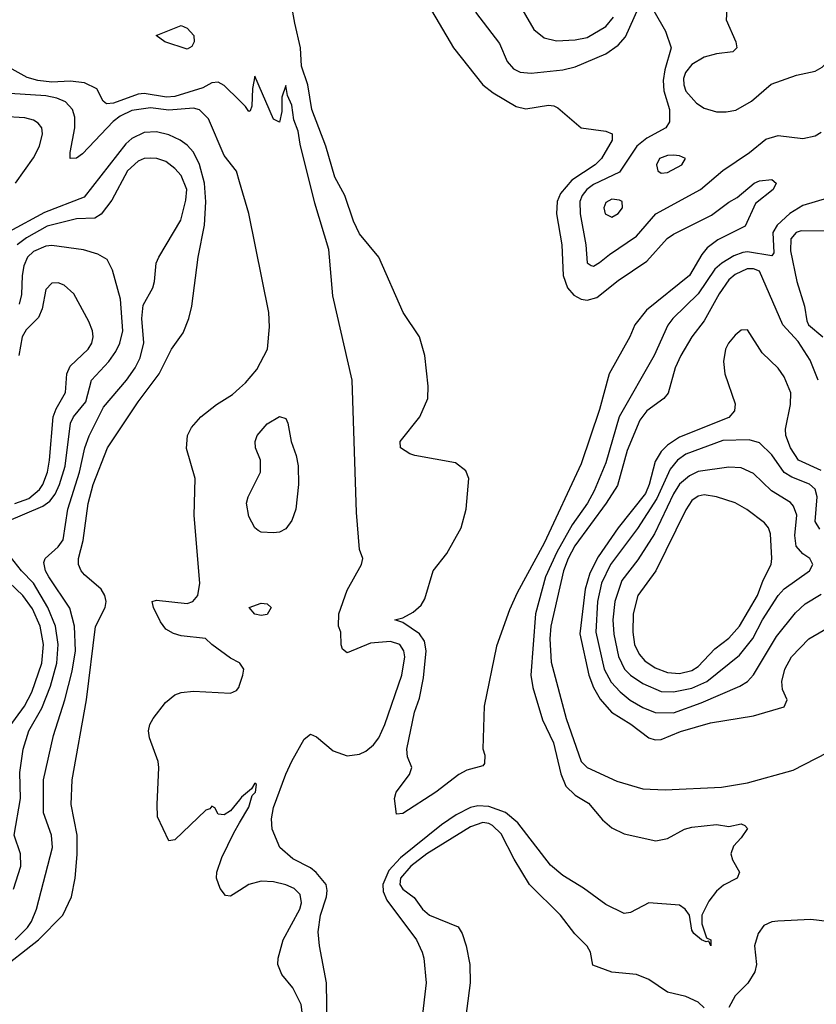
# Model space of a CAD drawing. Header units: inches. Extents: x 884549 to 1028252, y 526810 to 653624.
# Tile 561 of 656: x 969286 to 971874, y 536380 to 539582. Entities that reach past the tile are written whole.
import ezdxf

# ---------------------------------------------------------------- set-up
doc = ezdxf.new("R2010")
doc.units = ezdxf.units.IN
doc.header["$MEASUREMENT"] = 0
doc.layers.add('A9563', color=7, linetype='Continuous')
doc.layers.add('A9573', color=7, linetype='Continuous')

msp = doc.modelspace()

# ---------------------------------------------------------------- linework, layer by layer
at = {"layer": 'A9563', "color": 5, "elevation": 2140}
msp.add_lwpolyline([(969830, 539486.2), (969757.2, 539510), (969729, 539530), (969810, 539562.4), (969830, 539554), (969851.4, 539530), (969852.1, 539510), (969845.3, 539494.7)], close=True, dxfattribs=at)
at = {"layer": 'A9563', "color": 5}
for points, elevation in [([(970000, 539318.6), (969950, 539367.4), (969930, 539378.5), (969910, 539376.8), (969880.1, 539359.9), (969790, 539331.6), (969762.7, 539330), (969690, 539341.8), (969670, 539339.6), (969590, 539310.5), (969567.8, 539307.8), (969556.3, 539316.3), (969536.3, 539356.3), (969496.3, 539376.3), (969450, 539381.5), (969390, 539378.4), (969344.3, 539384.3), (969310, 539393.4), (969222.2, 539442.2)], 2160), ([(970000, 539054.9), (969990, 539089.4), (969950, 539139.7), (969899.2, 539259.2), (969870, 539288.2), (969850, 539293.4), (969770, 539287.7), (969710, 539295.2), (969650, 539286.8), (969611.7, 539268.3), (969589.7, 539250.3), (969490, 539145.5), (969470, 539131.1), (969450, 539129.8), (969449.4, 539150), (969464.5, 539230), (969464.2, 539264.2), (969456.8, 539290), (969434.1, 539314.1), (969406.2, 539326.2), (969370, 539333.5), (969152.1, 539347.9)], 2180), ([(969272.3, 539050), (969330, 539132.7), (969350, 539170), (969359.4, 539210), (969357.1, 539230), (969345.6, 539245.6), (969330, 539254.8), (969302.3, 539262.3), (969230, 539266.6)], 2220), ([(969210, 536483.9), (969346.7, 536590), (969426, 536670), (969454, 536730), (969465.7, 536790), (969472.5, 536867.5), (969472, 536930), (969452.8, 537030), (969456.2, 537110), (969502.1, 537370), (969531.5, 537608.5), (969562.8, 537670), (969566, 537690), (969562.5, 537710), (969550.7, 537730), (969496.4, 537776.4), (969485, 537790), (969477, 537810), (969477, 537830), (969491.9, 537888.1), (969508.4, 538008.4), (969524.6, 538070), (969570.4, 538189.6), (969670, 538338.7), (969738.9, 538430), (969779.2, 538510), (969816.3, 538563.7), (969835.2, 538610), (969845.2, 538650), (969865.4, 538810), (969886.3, 538913.7), (969890.7, 538989.3), (969885.6, 539050), (969870, 539111.1), (969850, 539150.4), (969830, 539173.1), (969807.2, 539190), (969770, 539207.6), (969730, 539216.9), (969690, 539214.6), (969650, 539195), (969630, 539177.5), (969495.3, 539004.7), (969365.6, 538954.4), (969250, 538892.2)], 2220), ([(969271.3, 536590), (969310.8, 536630), (969324, 536650), (969340.4, 536690), (969391.7, 536890), (969388.7, 536930), (969362.9, 537002.9), (969363.2, 537110), (969394.8, 537254.8), (969432.3, 537370), (969456.2, 537463.8), (969466.8, 537530), (969463.7, 537610), (969448.8, 537668.8), (969380.1, 537770), (969369.1, 537790), (969363.7, 537816.3), (969368.2, 537830), (969410, 537867.4), (969426.6, 537890), (969441.9, 537990), (969480.2, 538110), (969497.5, 538190), (969511.3, 538228.7), (969558.3, 538321.7), (969632.6, 538410), (969660.9, 538450), (969677.4, 538482.6), (969689, 538531), (969682.6, 538610), (969686.8, 538653.2), (969717.7, 538710), (969724, 538730), (969729.2, 538790), (969737.4, 538810), (969808.7, 538930), (969825.5, 538994.5), (969828.4, 539030), (969810, 539074.7), (969790, 539098), (969760.1, 539120.1), (969730.8, 539130.8), (969711.8, 539131.8), (969690, 539129.9), (969670, 539121.5), (969635.9, 539090), (969584.9, 538995.1), (969550.4, 538949.6), (969530, 538936.4), (969470, 538934), (969374.5, 538910), (969307.4, 538872.6), (969277.1, 538850)], 2240), ([(969244, 537950), (969360.6, 537999.4), (969383.4, 538016.6), (969400.6, 538039.4), (969415.1, 538070), (969433, 538130), (969451, 538270), (969460.6, 538290), (969500.9, 538339.1), (969519.2, 538410), (969575.3, 538470), (969597.4, 538502.6), (969610.8, 538530), (969620.5, 538570), (969612.9, 538672.9), (969586.7, 538766.7), (969570, 538802), (969539.4, 538819.4), (969493, 538833), (969390, 538847.7), (969370, 538845.7), (969330, 538827.6), (969310.6, 538809.4), (969299.2, 538780.8), (969293.6, 538750), (969291.8, 538688.2), (969283.5, 538656.5)], 2260), ([(969270, 538008.8), (969315, 538025), (969350, 538054.1), (969360.8, 538070), (969375.4, 538110), (969382.8, 538150), (969394.5, 538290), (969404.1, 538315.9), (969434.8, 538370), (969438.3, 538430), (969450, 538454.7), (969507.5, 538510), (969520.2, 538530), (969524.7, 538550), (969522.3, 538570), (969510, 538600.5), (969461.2, 538690), (969430, 538718.9), (969410, 538726.2), (969390, 538724.8), (969370, 538704.2), (969358.2, 538641.8), (969346.5, 538613.5), (969306.9, 538573.1), (969293.3, 538550), (969282.7, 538490)], 2280), ([(970000, 537490.4), (969970, 537506), (969909.8, 537549.8), (969889.4, 537570), (969810, 537578.7), (969785.7, 537585.7), (969760.2, 537600.2), (969743.5, 537623.5), (969720.4, 537670), (969715.4, 537690), (969730, 537694.3), (969830, 537683.3), (969848.5, 537690), (969864.8, 537710), (969870.8, 537750), (969852.5, 537970), (969855.5, 538090), (969827.1, 538187.1), (969830.6, 538230), (969844, 538256), (969874.6, 538290), (969924.5, 538330), (969977.1, 538362.9), (970000, 538383.1)], 2180), ([(969265, 536755), (969289.4, 536830), (969288.2, 536870), (969267.5, 536930), (969287.6, 537050), (969286.1, 537133.9), (969297.1, 537210), (969315.7, 537270), (969356.9, 537343.1), (969385.2, 537414.8), (969405.7, 537490), (969411, 537550), (969402.3, 537610), (969377.2, 537670), (969330, 537749.1), (969291, 537790), (969244.2, 537850)], 2260), ([(969242.3, 537270), (969301.3, 537350), (969324.7, 537395.3), (969357.8, 537490), (969362.5, 537550), (969351.6, 537610), (969326.6, 537666.6), (969296.2, 537710), (969251.8, 537751.8)], 2280), ([(970000, 537045.3), (969970.2, 537009.8), (969950, 536996), (969930, 536998), (969919.3, 537019.3), (969910, 537024), (969903.8, 537016.2), (969890, 537011.6), (969790, 536915.6), (969770, 536912.3), (969733.8, 536990), (969731.8, 537030), (969738, 537150), (969735, 537170), (969707.1, 537247.1), (969704.2, 537270), (969708, 537290), (969718.8, 537310), (969758.8, 537361.2), (969790, 537386.3), (969810, 537393.9), (969850, 537397.9), (969970, 537391.7), (969990, 537401.1), (969997.2, 537410), (970000, 537418)], 2180), ([(970000, 536750.6), (969970, 536731.6), (969953.7, 536733.7), (969936.6, 536756.6), (969924.9, 536790), (969926.5, 536810), (969942.7, 536857.3), (969981.7, 536938.3), (970000, 536970)], 2180)]:
    msp.add_lwpolyline(points, dxfattribs=dict(at, elevation=elevation))
at = {"layer": 'A9573', "color": 5}
for points, elevation in [([(970612.6, 539630), (970695.5, 539490), (970790, 539370.1), (970824.1, 539344.1), (970898.9, 539298.9), (970930, 539292.3), (971003.7, 539303.7), (971021.1, 539301.1), (971034.6, 539294.6), (971110.3, 539230.3), (971190, 539218.9), (971210.3, 539210), (971211, 539190), (971176.3, 539130), (971155.4, 539110), (971079.9, 539060.1), (971043.2, 539016.8), (971031.9, 538990), (971029.7, 538950), (971047, 538850), (971052, 538750), (971065.9, 538710), (971086.2, 538686.2), (971110, 538673), (971130, 538669.6), (971161.4, 538678.6), (971230, 538733.7), (971323, 538797), (971389.9, 538870.1), (971410, 538883.8), (971534, 538946), (971590, 538988.4), (971617, 539003), (971671.8, 539050), (971690, 539057.5), (971730, 539062), (971744, 539050), (971733.4, 539030), (971676.5, 538983.5), (971643, 538910), (971554.5, 538865.5), (971519.8, 538840.2), (971501.7, 538818.3), (971461.5, 538750), (971322.4, 538637.6), (971284.2, 538590), (971268, 538550), (971201, 538430), (971170, 538314.3), (971110, 538137.7), (970990, 537879.3), (970901.8, 537718.2), (970876.8, 537663.2), (970835.1, 537544.9), (970794.9, 537350), (970790.6, 537210.6), (970797.3, 537190), (970796.3, 537163.7), (970790, 537155.3), (970738.8, 537141.2), (970712.8, 537127.2), (970638, 537070), (970530, 537001.2), (970510, 536998), (970503.7, 537050), (970509.2, 537070), (970552.1, 537127.9), (970559.3, 537150), (970545.3, 537185.3), (970543.5, 537210), (970568.2, 537330), (970584.5, 537375.5), (970598, 537442), (970606.1, 537530), (970601, 537561), (970584.8, 537584.8), (970530, 537621.5), (970504, 537630), (970530, 537636.5), (970564.5, 537655.5), (970590, 537678.5), (970601.7, 537698.3), (970629.2, 537790), (970673.9, 537846.1), (970719.9, 537930), (970736.7, 537990), (970745, 538090), (970735.2, 538115.2), (970701.2, 538141.2), (970570, 538164.4), (970553.2, 538170), (970522.7, 538190), (970522, 538210), (970585.6, 538290), (970611.5, 538350), (970613, 538390), (970602.4, 538490), (970584.2, 538550), (970531.6, 538630), (970452, 538810), (970390, 538885.1), (970370, 538927), (970341.8, 539010), (970309.5, 539069.5), (970280.6, 539170), (970235.1, 539290), (970221.4, 539370), (970200.7, 539430), (970198.3, 539490), (970179.6, 539570), (970122.5, 539890)], 2140), ([(970766.4, 539606.4), (970844.2, 539504.2), (970870, 539446), (970890, 539421.4), (970911.3, 539411.3), (970947.7, 539407.7), (971050, 539418.6), (971090, 539428), (971190, 539470.1), (971230, 539498.8), (971254.3, 539525.7), (971310, 539652.9)], 2160), ([(970902.4, 539642.4), (970956.6, 539550), (970990, 539522.8), (971030, 539513.1), (971090, 539515.9), (971130, 539524.2), (971190, 539559.8), (971214.8, 539590)], 2180), ([(971586.7, 539666.7), (971581.3, 539581.3), (971612.5, 539510), (971616.2, 539490), (971602.7, 539477.3), (971550, 539471.1), (971510, 539459.9), (971470, 539435.9), (971448.6, 539410), (971442.9, 539390), (971443.6, 539370), (971450, 539348.9), (971484.7, 539310), (971510, 539293.6), (971550, 539281.8), (971581.6, 539281.6), (971612.6, 539287.4), (971663.7, 539316.3), (971727.7, 539372.3), (971810, 539401.7), (971870, 539414.6), (971893.3, 539426.7), (971930, 539464.3), (971997.7, 539582.3)], 2180), ([(971346.2, 539610), (971383.9, 539543.9), (971402.6, 539490), (971381.3, 539418.7), (971376.2, 539383.8), (971379.1, 539350), (971397, 539290), (971397, 539250), (971384.6, 539230), (971323.4, 539196.6), (971290.9, 539170), (971234.6, 539085.4), (971150, 539046.1), (971128.4, 539030), (971112.9, 539010), (971105.6, 538990), (971106.6, 538950), (971125.2, 538850), (971130, 538791), (971142.1, 538782.1), (971150, 538779.7), (971170, 538791.8), (971201.6, 538818.4), (971290, 538877.8), (971353.1, 538950), (971497.7, 539030), (971570, 539091.8), (971657, 539150), (971710, 539192.8), (971750, 539205.4), (971830, 539195.8), (971870, 539204.1), (971890, 539215.8)], 2160), ([(970285, 536310), (970282.7, 536450), (970259.6, 536570), (970255.5, 536615.5), (970262.7, 536670), (970282.6, 536730), (970285.1, 536750), (970281.4, 536770), (970249, 536809), (970230, 536823.8), (970172.9, 536852.9), (970131.3, 536890), (970105.4, 536950), (970103.5, 536983.5), (970110, 537020.5), (970150, 537128.7), (970170, 537170.6), (970210, 537242.4), (970230, 537259), (970250, 537250.2), (970304.6, 537204.6), (970350, 537187.9), (970390, 537193.7), (970410, 537202.9), (970435.7, 537224.3), (970452.8, 537247.2), (970472.3, 537290), (970526.7, 537450), (970537.1, 537510), (970534.1, 537530), (970521, 537550), (970490, 537560.1), (970425.2, 537554.8), (970350, 537523.5), (970334.9, 537534.9), (970330, 537549), (970328.5, 537590), (970321.4, 537610), (970322.3, 537650), (970350, 537727.1), (970396, 537810), (970400.9, 537830), (970390, 537859), (970379.7, 537979.7), (970365.7, 538410), (970303.3, 538683.3), (970290, 538834.5), (970244.6, 538984.6), (970196.7, 539176.7), (970190, 539219.3), (970176, 539256), (970170, 539304), (970155.2, 539335.2), (970150, 539368), (970137.3, 539330), (970136.8, 539283.2), (970130, 539248), (970110, 539258), (970050, 539398), (970042.5, 539357.5), (970039.9, 539300.1), (970034.9, 539285.1), (970030, 539282.7), (970019.5, 539299.5), (970000, 539318.6)], 2160), ([(970000, 538383.1), (970019.6, 538400.4), (970055.8, 538444.2), (970090.4, 538510), (970097.5, 538582.5), (970095.4, 538630), (970030, 538951.1), (970000, 539054.9)], 2180), ([(971910, 539001.3), (971830, 538977.2), (971788.4, 538951.6), (971746.6, 538913.4), (971733, 538890), (971736.3, 538823.7), (971730, 538813.5), (971650, 538826.4), (971635.4, 538824.6), (971606.2, 538813.8), (971567, 538790), (971544.2, 538770), (971490, 538690.4), (971408.3, 538610), (971391.6, 538588.4), (971347.7, 538490), (971233.8, 538290), (971190, 538140.3), (971152.1, 538050), (971130.7, 538010), (971080.9, 537939.1), (971031.2, 537850), (970994, 537770), (970961.7, 537650), (970946.7, 537450), (970953, 537410), (970984.7, 537304.7), (971019.9, 537230), (971044.1, 537130), (971059.9, 537090), (971090, 537060.1), (971134, 537034), (971179.6, 536979.6), (971210, 536954.2), (971250, 536934.4), (971352.1, 536912.1), (971390, 536918.9), (971446, 536950), (971470, 536956.1), (971550, 536964.9), (971590, 536958.8), (971630, 536966.8), (971642, 536962), (971650, 536952), (971630, 536921.2), (971605.1, 536894.9), (971596.4, 536870), (971601.3, 536850), (971624.4, 536810), (971617.3, 536790), (971572.4, 536767.6), (971550, 536747.8), (971524.5, 536715.5), (971502.3, 536670), (971502.2, 536642.2), (971516.8, 536596.8), (971531.6, 536590), (971530.8, 536570), (971525.2, 536585.2), (971516.3, 536583.7), (971501.2, 536590), (971475.6, 536610), (971470, 536621.2), (971462.2, 536670), (971447.4, 536690), (971430, 536702.3), (971330, 536710.6), (971270, 536679.3), (971250, 536675.3), (971190, 536705.2), (971117.8, 536757.8), (971050, 536799), (971010, 536832.4), (970903.9, 536970), (970864, 537004), (970810, 537023.4), (970774.4, 537025.6), (970750, 537019.9), (970704.1, 536995.9), (970656.6, 536963.4), (970523, 536857), (970485, 536815), (970465.6, 536770), (970466.7, 536746.7), (970478.7, 536718.7), (970575.3, 536590), (970593.8, 536550), (970598.3, 536530), (970606.6, 536450), (970591.9, 536330)], 2160), ([(971910, 538894.3), (971824.8, 538895.2), (971808.3, 538890), (971790.8, 538869.2), (971790.7, 538830), (971810.6, 538730), (971835.4, 538650), (971842.8, 538602.8), (971849.2, 538589.2), (971895.6, 538550)], 2180), ([(971879.7, 538410), (971854.1, 538474.1), (971815.5, 538535.5), (971764.8, 538590), (971690, 538763.6), (971670, 538771.8), (971648.9, 538771.1), (971610, 538753.1), (971590, 538735.3), (971557.9, 538690), (971510, 538603), (971469.5, 538550.5), (971434.2, 538490), (971415.9, 538450), (971392.3, 538367.7), (971378.7, 538350), (971323.6, 538310), (971300.4, 538279.6), (971259, 538181), (971227.5, 538067.5), (971191.2, 538010), (971089.2, 537870.8), (971067.2, 537830), (971052.4, 537790), (971011.8, 537610), (971008.5, 537568.5), (971012.8, 537492.8), (971060.9, 537310), (971110, 537170.2), (971130, 537150.1), (971226.2, 537106.2), (971310, 537081), (971382.4, 537077.6), (971565.8, 537085.8), (971650, 537100.5), (971798.9, 537141.1), (971910, 537198.9)], 2180), ([(971890, 538116.3), (971816.2, 538150), (971790.6, 538190), (971774.5, 538230), (971773.7, 538250), (971790.7, 538330), (971791.2, 538368.8), (971770, 538419.9), (971750, 538449.1), (971698.2, 538498.2), (971650, 538573.4), (971630, 538572.3), (971610, 538555.9), (971588.4, 538530), (971579.3, 538510), (971572.7, 538470), (971576.9, 538430), (971610, 538332.2), (971608.6, 538310), (971590, 538288.3), (971430, 538224.1), (971390, 538198.2), (971370, 538178.1), (971350, 538144.9), (971331.2, 538070), (971319.3, 538040.7), (971229.8, 537930), (971164.9, 537835.1), (971138.4, 537781.6), (971123.1, 537730), (971105.3, 537585.3), (971135.3, 537450), (971150, 537410), (971172.1, 537372.1), (971208.1, 537330), (971271.4, 537291.4), (971330, 537246.2), (971350, 537240.1), (971370, 537241.6), (971433, 537267), (971530, 537295.4), (971670, 537318.6), (971770, 537347.1), (971779, 537370), (971763.9, 537403.9), (971761.9, 537430), (971772, 537470), (971793.5, 537510), (971850, 537568.8), (971930, 537615)], 2220), ([(971885.2, 537925.2), (971870.5, 537950.5), (971876.5, 538030), (971870, 538055.3), (971851.6, 538071.6), (971794, 538094), (971770, 538109.1), (971730, 538167), (971690, 538205.6), (971655.6, 538215.6), (971570, 538213.8), (971450, 538168.5), (971422.5, 538150), (971399.4, 538120.6), (971355.4, 538024.6), (971293.1, 537926.9), (971204.8, 537810), (971175.6, 537750), (971163.5, 537690), (971157.8, 537590), (971184.2, 537470), (971207.5, 537427.5), (971236.2, 537396.2), (971269.5, 537369.5), (971310, 537344.8), (971350, 537328.9), (971410, 537328.4), (971499.7, 537360.3), (971625.6, 537414.4), (971650.3, 537429.7), (971670, 537451.7), (971744.3, 537575.7), (971806.4, 537653.6), (971837.4, 537682.6), (971890, 537713.3)], 2240), ([(970000, 537418), (970010.9, 537450), (970013.7, 537470), (970000.9, 537490), (970000, 537490.4)], 2180), ([(970000, 536970), (970030, 537021.7), (970041.1, 537058.9), (970051.3, 537070), (970055.1, 537095.1), (970050, 537099.3), (970039, 537081), (970006.7, 537053.3), (970000, 537045.3)], 2180), ([(971510, 536368.5), (971490, 536386.8), (971450, 536405.7), (971390, 536420.3), (971330, 536460.9), (971290, 536477.4), (971210, 536485), (971147.6, 536507.6), (971139.9, 536550), (971129.4, 536569.4), (971089, 536609), (971043.2, 536670), (970941.6, 536770), (970892.1, 536852.1), (970850, 536934.4), (970822.1, 536962.1), (970810, 536968.7), (970790, 536971.1), (970750, 536957.6), (970608.8, 536870), (970556.1, 536830), (970523.4, 536790), (970521.2, 536770), (970530, 536754.3), (970567.1, 536727.1), (970594.3, 536690), (970617.3, 536670), (970710, 536632.1), (970723.5, 536610), (970736.8, 536570), (970748.1, 536510), (970748.8, 536450), (970723.7, 536250)], 2180), ([(970000, 536068.3), (970010, 536073.3), (970090, 536142.5), (970180.7, 536230), (970194.8, 536250), (970201.4, 536270), (970206.8, 536330), (970199.9, 536379.9), (970173.4, 536433.4), (970137.1, 536477.1), (970124.8, 536510), (970125.5, 536530), (970141.2, 536590), (970195.9, 536690), (970201.5, 536710), (970196.8, 536736.8), (970177.1, 536757.1), (970150, 536769), (970110, 536778.1), (970070, 536780.4), (970030.3, 536769.7), (970000, 536750.6)], 2180), ([(971910.4, 536650), (971856.4, 536656.4), (971749.1, 536650.9), (971730, 536648.4), (971703.7, 536636.3), (971685, 536610), (971673.4, 536570), (971679.2, 536510), (971674.3, 536485.7), (971651.1, 536448.9), (971610, 536408), (971590.1, 536370)], 2180)]:
    msp.add_lwpolyline(points, dxfattribs=dict(at, elevation=elevation))
for points, elevation in [([(971410, 539140.7), (971390, 539139.8), (971364.5, 539130), (971354.4, 539110), (971359.5, 539090), (971370, 539082.4), (971390, 539085), (971436.9, 539110), (971449.5, 539130), (971430, 539138.7)], 2180), ([(971210, 538998.1), (971190, 538986.9), (971183.6, 538970), (971188.3, 538950), (971210, 538939.7), (971230, 538951.6), (971244.5, 538970), (971243.1, 538990), (971235, 538995)], 2180), ([(970110, 537913.6), (970070, 537915.1), (970060.6, 537920.6), (970050, 537929.5), (970030, 537966.6), (970022.2, 538010), (970027.6, 538030), (970068, 538110), (970067.8, 538150), (970052, 538190), (970050.9, 538210), (970057.6, 538230), (970090, 538267.6), (970130, 538291.7), (970150, 538284.9), (970156.5, 538270), (970167.1, 538210), (970184.3, 538164.3), (970190.6, 538130.6), (970191, 538070), (970183.3, 537990), (970170, 537953.3), (970150, 537926.3), (970130, 537915.6)], 2160), ([(971590, 538126.6), (971490, 538112.8), (971461.6, 538098.4), (971430, 538071.6), (971410, 538040.4), (971348.2, 537910), (971294.5, 537825.5), (971241.7, 537758.3), (971219.8, 537690), (971213.1, 537630), (971215.9, 537584.1), (971231, 537511), (971250.5, 537470), (971270.1, 537450), (971310, 537423.7), (971370, 537397.8), (971410, 537395.8), (971470, 537408.7), (971517.8, 537430), (971624.2, 537515.8), (971667.5, 537570), (971698.7, 537630), (971750.4, 537710), (971770, 537731), (971852.3, 537790), (971862.4, 537810), (971853, 537830), (971830, 537844.9), (971808.6, 537870), (971804.7, 537904.7), (971810.3, 537970.3), (971800, 538000), (971790, 538011.4), (971728.5, 538050), (971670, 538106.3), (971630, 538124.3)], 2260), ([(971510, 538036.4), (971490, 538032.2), (971470, 538018.1), (971450, 537988.4), (971352.9, 537790), (971294.2, 537710), (971278.6, 537650), (971277.4, 537590), (971283.4, 537550), (971298.6, 537518.6), (971316.6, 537496.6), (971350, 537473.9), (971390, 537458.9), (971430, 537455.6), (971470, 537465.4), (971490, 537478.5), (971543.8, 537536.2), (971590, 537570.5), (971624.4, 537610), (971682.5, 537710), (971700.9, 537759.1), (971727.5, 537810), (971729.4, 537830), (971725.6, 537910), (971719.1, 537930), (971705.4, 537945.4), (971648.7, 537988.7), (971610.3, 538010.3), (971550, 538029.9)], 2280), ([(970070, 537644.9), (970050, 537649.3), (970031.6, 537670), (970070, 537684.7), (970090, 537682.8), (970102.8, 537670), (970090, 537647.6)], 2160)]:
    msp.add_lwpolyline(points, close=True, dxfattribs=dict(at, elevation=elevation))

doc.saveas('drawing.dxf')
